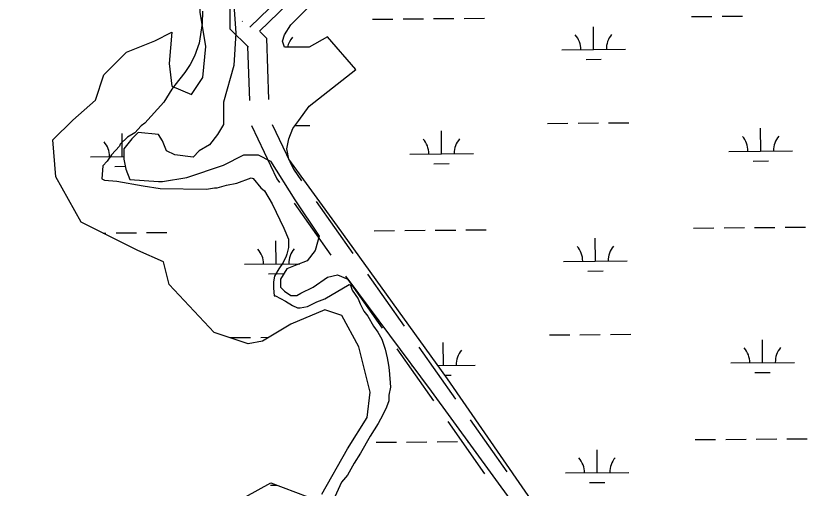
# Model space of a CAD drawing. Extents: x 3568792 to 3606828, y 529143 to 554785.
# Drawn here: x 3584595 to 3585856, y 547889 to 548633 of the extents above; entities that cross this region are included whole.
import ezdxf

# ---------------------------------------------------------------- set-up
doc = ezdxf.new("R2010")
doc.units = 0
for name, color, linetype in [('V-ROAD-CNTR', 7, 'Continuous'), ('V-SITE-VEGE', 7, 'Continuous'), ('V-WETL-SWMP', 7, 'Continuous')]:
    doc.layers.add(name, color=color, linetype=linetype)

msp = doc.modelspace()

# ---------------------------------------------------------------- linework, layer by layer
at = {"layer": 'V-ROAD-CNTR'}
for p, q in [((3584988.9, 548597.8), (3584992.2, 548501.2)), ((3584959.3, 548584.9), (3584962.2, 548500.1)), ((3585032.6, 548338.2), (3585090.2, 548256.5)), ((3585067.2, 548341.1), (3585124.8, 548259.4)), ((3585113.2, 548223.8), (3585170.8, 548142)), ((3585147.9, 548226.7), (3585205.4, 548144.9)), ((3585193.8, 548109.3), (3585251.4, 548027.6)), ((3585228.5, 548112.2), (3585286.1, 548030.5)), ((3585274.4, 547994.9), (3585332, 547913.1)), ((3585309.1, 547997.8), (3585366.7, 547916))]:
    msp.add_line(p, q, dxfattribs=at)
for points in [[(3586137.9, 549750.1), (3585861.2, 549482.5), (3585604, 549234.5), (3584963, 548615.2)], [(3584977.9, 548608.8), (3585614.4, 549223.7), (3585871.6, 549471.7), (3586148.3, 549739.3)], [(3584960.7, 548583.6), (3584932.1, 548612.2), (3584932.1, 548661.5), (3584925.3, 548694.6)], [(3584951.2, 548624.4), (3584950.8, 548623.9)], [(3584988.9, 548597.8), (3584978.7, 548608.1)], [(3584965.7, 548460.7), (3585005.3, 548376.9), (3585009.5, 548370.9)], [(3584998.1, 548462.3), (3585031.3, 548392.1), (3585044.2, 548373.8)]]:
    msp.add_lwpolyline(points, dxfattribs=at)
at = {"layer": 'V-SITE-VEGE'}
for points in [[(3584888.3, 548640.2), (3584888, 548621.1), (3584883, 548589.8), (3584875.9, 548569.7), (3584868.9, 548556.3), (3584860.9, 548544.1), (3584844.8, 548524.2), (3584840.2, 548517.5), (3584827.5, 548497.5), (3584797.8, 548464.3), (3584792.1, 548459.9), (3584781.8, 548448.9), (3584770.4, 548442.3), (3584759, 548431.3), (3584757.8, 548427.9), (3584745.3, 548414.7), (3584738.4, 548404.7), (3584731.5, 548396.9), (3584730, 548376.7), (3584734.5, 548374.4), (3584753.6, 548373), (3584795, 548365.5), (3584821.9, 548361.7), (3584894.8, 548360.5), (3584907.2, 548362.5), (3584911.7, 548362.4), (3584926.4, 548366.7), (3584942.2, 548369.8)], [(3584942.2, 548369.8), (3584964.8, 548378.4), (3584968.1, 548377.2), (3584980.2, 548362.4), (3584985.7, 548357.8), (3584997.8, 548337.4), (3585016.2, 548298.9), (3585023.8, 548281.9), (3585023.5, 548268.5), (3585021.1, 548258.4), (3585019.9, 548255.1), (3585015.3, 548245), (3585008.4, 548235), (3585001.5, 548223.9), (3585000.2, 548215), (3585000, 548204.9), (3585000.9, 548192.5), (3585003.2, 548192.5), (3585018.8, 548184.3), (3585029.9, 548177.4), (3585037.7, 548173.9), (3585042.2, 548173.8), (3585053.4, 548175.9), (3585068.1, 548183.5), (3585080.6, 548187.8), (3585119.1, 548210.7), (3585121.4, 548209.6), (3585123.5, 548201.7), (3585133.4, 548188), (3585136.6, 548180.1), (3585142, 548168.8), (3585148.6, 548160.8), (3585157.3, 548144.9), (3585163.9, 548135.8), (3585170.5, 548124.5), (3585175.8, 548108.7), (3585179, 548095.2), (3585181, 548083.9), (3585182, 548076), (3585183.8, 548049), (3585181.3, 548036.7), (3585181.2, 548027.7), (3585177.6, 548017.7), (3585171.8, 548005.4), (3585164.9, 547992.1), (3585152.2, 547972.1), (3585137.1, 547945.4), (3585126.8, 547929.8), (3585116.3, 547910.9), (3585107.2, 547899.9), (3585096.6, 547876.5)]]:
    msp.add_lwpolyline(points, dxfattribs=at)
at = {"layer": 'V-WETL-SWMP'}
for p, q in [((3585155.7, 548627.7), (3585187.7, 548628)), ((3585203.7, 548628.1), (3585235.7, 548628.4)), ((3585251.7, 548628.6), (3585283.7, 548628.8)), ((3585299.7, 548629), (3585331.7, 548629.2)), ((3585657.5, 548632), (3585689.5, 548632.2)), ((3585705.5, 548632.4), (3585737.5, 548632.7)), ((3585503.4, 548579.9), (3585503.1, 548615.9)), ((3585453.4, 548579.5), (3585553.4, 548580.4)), ((3585491.5, 548564.4), (3585515.5, 548564.6)), ((3585033.9, 548460.5), (3585057.1, 548460.7)), ((3585431, 548463.9), (3585463, 548464.2)), ((3585479, 548464.3), (3585511, 548464.6)), ((3585527, 548464.7), (3585559, 548465)), ((3584762.4, 548411.8), (3584762.1, 548447.8)), ((3585264.3, 548416), (3585264, 548452)), ((3585766.2, 548420.3), (3585765.9, 548456.3)), ((3585716.2, 548419.9), (3585816.2, 548420.7)), ((3584712.4, 548411.4), (3584764.8, 548411.8)), ((3585214.3, 548415.6), (3585314.3, 548416.5)), ((3584750.5, 548396.3), (3584767.1, 548396.4)), ((3585252.4, 548400.5), (3585276.4, 548400.7)), ((3585754.3, 548404.7), (3585778.3, 548405)), ((3585158.5, 548295.1), (3585190.5, 548295.3)), ((3585206.5, 548295.5), (3585238.5, 548295.8)), ((3585254.5, 548295.9), (3585286.5, 548296.2)), ((3585302.5, 548296.3), (3585334.5, 548296.6)), ((3585660.4, 548299.3), (3585692.4, 548299.6)), ((3585708.4, 548299.7), (3585740.4, 548300)), ((3585756.4, 548300.1), (3585788.4, 548300.4)), ((3585804.4, 548300.5), (3585836.3, 548300.8)), ((3584732.2, 548291.5), (3584736.6, 548291.5)), ((3584752.6, 548291.7), (3584784.6, 548291.9)), ((3584800.6, 548292.1), (3584832.6, 548292.3)), ((3585506.2, 548247.3), (3585505.9, 548283.3)), ((3585004.3, 548243), (3585004, 548279)), ((3584954.3, 548242.6), (3585041.5, 548243.3)), ((3585456.2, 548246.8), (3585556.2, 548247.7)), ((3585494.3, 548231.7), (3585518.3, 548231.9)), ((3584992.4, 548227.5), (3585016.4, 548227.7)), ((3585433.8, 548131.2), (3585465.8, 548131.5)), ((3585481.8, 548131.6), (3585513.8, 548131.9)), ((3585529.8, 548132), (3585561.8, 548132.3)), ((3584931.9, 548127), (3584963.9, 548127.3)), ((3584979.9, 548127.4), (3584992.5, 548127.5)), ((3585267.1, 548083.4), (3585266.8, 548119.4)), ((3585769, 548087.6), (3585768.7, 548123.6)), ((3585217.1, 548083), (3585218.2, 548083)), ((3585258.4, 548083.3), (3585317.1, 548083.8)), ((3585719, 548087.2), (3585819, 548088)), ((3585269.5, 548068), (3585279.2, 548068.1)), ((3585757.1, 548072.1), (3585781.1, 548072.3)), ((3585663.2, 547966.6), (3585695.2, 547966.9)), ((3585711.2, 547967.1), (3585743.2, 547967.3)), ((3585759.2, 547967.5), (3585791.2, 547967.7)), ((3585807.2, 547967.9), (3585839.2, 547968.1)), ((3585161.3, 547962.4), (3585193.3, 547962.7)), ((3585209.3, 547962.8), (3585241.3, 547963.1)), ((3585257.3, 547963.2), (3585289.3, 547963.5)), ((3585305.3, 547963.6), (3585305.8, 547963.6)), ((3585509, 547914.6), (3585508.7, 547950.6)), ((3585459, 547914.2), (3585559, 547915)), ((3584995.2, 547894.8), (3585006.1, 547894.9)), ((3585497.1, 547899.1), (3585521.1, 547899.3))]:
    msp.add_line(p, q, dxfattribs=at)
for points in [[(3584813.5, 548593.9), (3584840.2, 548607.3), (3584835.8, 548558.3), (3584840.2, 548522.6), (3584871.4, 548509.2), (3584889.2, 548536), (3584893.6, 548585), (3584884.7, 548638.5), (3584880.3, 548785.5), (3584875.8, 548852.3), (3584871.4, 548879.1), (3584795.7, 549266.7), (3584764.5, 549297.9), (3584724.4, 549329.1), (3584675.5, 549329.1), (3584639.8, 549315.7), (3584604.2, 549289), (3584582, 549262.3)], [(3585503.9, 547729.5), (3585273.6, 548062.3), (3585100.8, 548302.2), (3585024, 548407.8), (3585020.8, 548423.8), (3585024, 548439.8), (3585030.4, 548455.8), (3585040, 548468.6), (3585056, 548491), (3585129.6, 548548.6), (3585084.8, 548599.8), (3585056, 548583.8), (3585024, 548583.8), (3585017.6, 548583.8), (3585014.4, 548593.4), (3585017.6, 548603), (3585027.2, 548619), (3585414.3, 549006.1)], [(3584931.2, 548737.4), (3584940.8, 548606.2), (3584937.6, 548555), (3584921.6, 548497.4), (3584921.6, 548462.2), (3584912, 548446.2), (3584899.2, 548430.2), (3584883.2, 548420.6), (3584873.6, 548411), (3584844.8, 548414.2), (3584832, 548420.6), (3584825.6, 548436.6), (3584819.2, 548446.2), (3584787.2, 548449.4), (3584777.6, 548439.8), (3584764.8, 548423.8), (3584764.8, 548407.8), (3584768, 548391.8), (3584774.4, 548375.8), (3584819.2, 548372.6), (3584825.6, 548372.6), (3584864, 548379), (3584921.6, 548398.2), (3584953.6, 548414.2), (3584963.2, 548414.2), (3584976, 548414.2), (3584995.2, 548404.6), (3585033.6, 548343.8), (3585072, 548286.3), (3585065.6, 548263.9), (3585052.8, 548247.9), (3585036.8, 548241.5), (3585020.8, 548235.1), (3585011.2, 548219.1), (3585011.2, 548206.3), (3585017.6, 548199.9), (3585027.2, 548193.5), (3585036.8, 548193.5), (3585043.2, 548196.7), (3585062.4, 548206.3), (3585084.8, 548222.3), (3585100.8, 548225.5), (3585116.8, 548219.1), (3585248, 548043.1), (3585411.1, 547819.1)], [(3585076.2, 547881), (3585116.3, 547952.3), (3585147.4, 548001.3), (3585151.9, 548041.4), (3585134.1, 548112.7), (3585107.4, 548161.7), (3585080.7, 548170.6), (3585027.2, 548148.3), (3584982.7, 548121.6), (3584960.4, 548117.1), (3584907, 548135), (3584835.8, 548210.7), (3584826.9, 548246.4), (3584786.8, 548264.2), (3584697.7, 548308.7), (3584657.6, 548380), (3584653.2, 548438), (3584684.4, 548469.1), (3584720, 548500.3), (3584733.3, 548540.4), (3584769, 548576.1), (3584813.5, 548593.9)], [(3584956, 547876.5), (3584996.1, 547898.8), (3585053.9, 547876.5)]]:
    msp.add_lwpolyline(points, dxfattribs=at)
for centre, start, end in [((3585056.7, 548576.6), 139.7115, 168.2772), ((3585448.1, 548579.9), 359.7115, 41.2552), ((3585558.6, 548580.9), 139.7115, 181.2552), ((3584707.2, 548411.8), 359.7115, 41.2552), ((3585209, 548416.1), 359.7115, 41.2552), ((3585319.5, 548417), 139.7115, 181.2552), ((3585710.9, 548420.3), 359.7115, 41.2552), ((3585821.4, 548421.2), 139.7115, 181.2552), ((3585451, 548247.3), 359.7115, 41.2552), ((3585561.4, 548248.2), 139.7115, 181.2552), ((3584949.1, 548243), 359.7115, 41.2552), ((3585059.5, 548244), 139.7115, 181.2552), ((3585322.3, 548084.3), 139.7115, 181.2552), ((3585713.7, 548087.6), 359.7115, 41.2552), ((3585824.2, 548088.6), 139.7115, 181.2552), ((3585453.8, 547914.6), 359.7115, 41.2552), ((3585564.2, 547915.5), 139.7115, 181.2552)]:
    msp.add_arc(centre, 35.2, start, end, dxfattribs=at)

doc.saveas('drawing.dxf')
